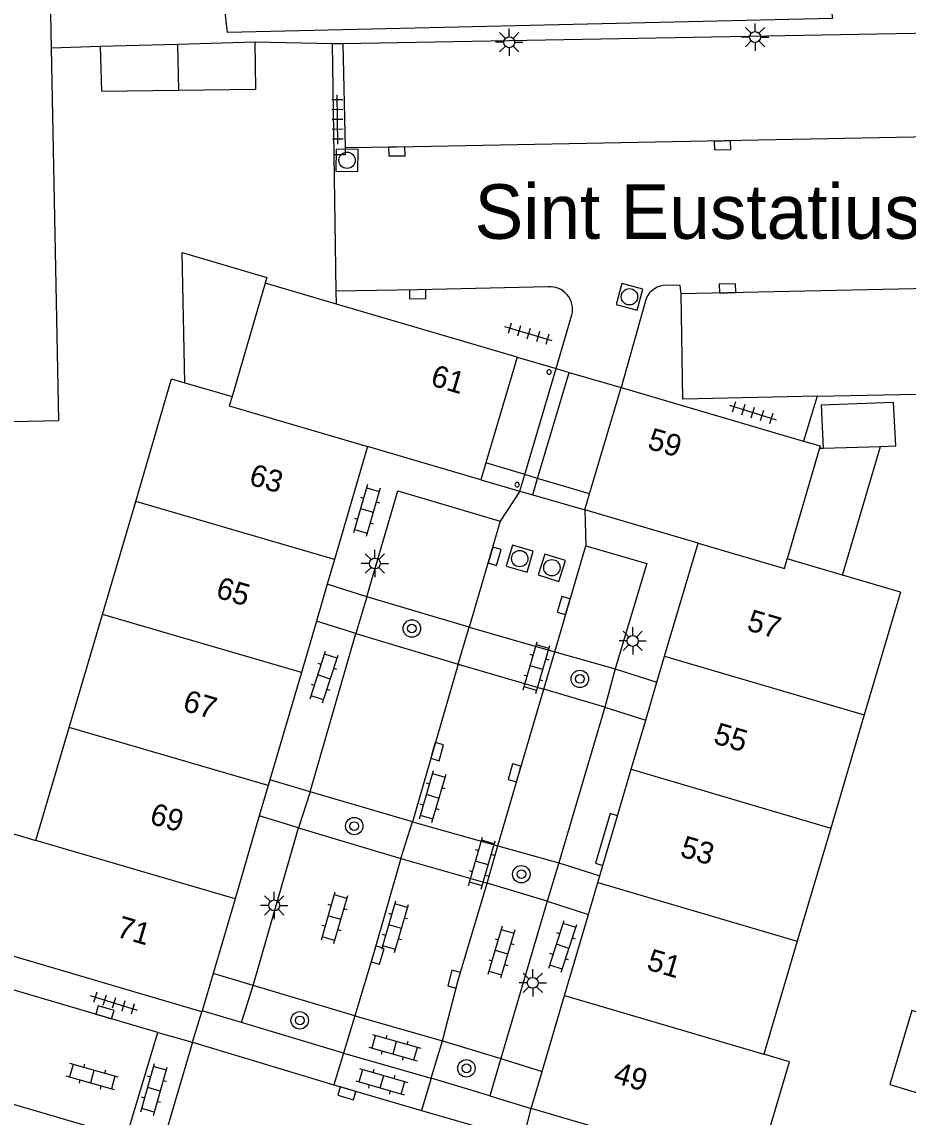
# Model space of a CAD drawing. Extents: x 132999 to 136000, y 398499 to 400501.
# Drawn here: x 133894.3 to 133934.9, y 398599.2 to 398649.4 of the extents above; entities that cross this region are included whole.
import ezdxf

# ---------------------------------------------------------------- set-up
doc = ezdxf.new("R2010")
doc.units = 0
for name, color, linetype in [('gg-afsc-erfafscheiding', 7, 'Continuous'), ('gg-afsc-hekwerk', 7, 'Continuous'), ('gg-anno-huisnummerreeks BGT', 7, 'Continuous'), ('gg-anno-openbare ruimte label', 7, 'Continuous'), ('gg-bbg-bijgebouw', 7, 'Continuous'), ('gg-bbg-gedigitaliseerde bebouwing', 7, 'Continuous'), ('gg-bbg-gedigitaliseerde bijgebouw', 7, 'Continuous'), ('gg-bbg-hoofdgebouw', 7, 'Continuous'), ('gg-bbg-luifel en loopbrug', 7, 'Continuous'), ('gg-bbg-onder overbouw', 7, 'Continuous'), ('gg-bbg-pand overbouw', 7, 'Continuous'), ('gg-bbg-pilaar onder overbouw', 7, 'Continuous'), ('gg-bbg-tussenscheiding', 7, 'Continuous'), ('gg-bbg-tussenscheiding niveau 01', 7, 'Continuous'), ('gg-knt-verharding', 7, 'Continuous'), ('gg-knt-verharding nz', 7, 'Continuous'), ('gt-symb-boom', 7, 'Continuous'), ('gt-symb-klinker verharding', 7, 'Continuous'), ('gt-symb-kolk', 7, 'Continuous'), ('gt-symb-lichtmast', 7, 'Continuous'), ('gt-symb-rioolschacht', 7, 'Continuous'), ('gt-symb-tegel verharding', 7, 'Continuous')]:
    doc.layers.add(name, color=color, linetype=linetype)

# ---------------------------------------------------------------- blocks, each defined once
blk = doc.blocks.new('gt0-RS')
at = {"layer": 'gt-symb-rioolschacht'}
blk.add_lwpolyline([(-0.5, -0.5), (0.5, -0.5), (0.5, 0.5), (-0.5, 0.5)], close=True, dxfattribs=at)
blk.add_circle((0, 0), 0.375, dxfattribs=at)
blk = doc.blocks.new('gt0-KOLK')
at = {"layer": 'gt-symb-kolk'}
blk.add_lwpolyline([(0, 0), (0.375, 0), (0.375, 0.4), (-0.375, 0.4), (-0.375, 0), (0, 0)], dxfattribs=at)
blk = doc.blocks.new('gt0-TEG1')
at = {"layer": 'gt-symb-tegel verharding'}
for p, q in [((-1.125, 0), (1.125, 0)), ((-0.9, -0.25), (-0.9, 0.25)), ((-0.45, -0.25), (-0.45, 0.25)), ((0, -0.25), (0, 0.25)), ((0.45, -0.25), (0.45, 0.25)), ((0.9, -0.25), (0.9, 0.25))]:
    blk.add_line(p, q, dxfattribs=at)
blk = doc.blocks.new('gt0-LMAST')
at = {"layer": 'gt-symb-lichtmast'}
for p, q in [((-0.005, 0.246), (-0.005, 0.621)), ((-0.182, 0.173), (-0.447, 0.438)), ((0.172, 0.173), (0.437, 0.438)), ((-0.255, -0.004), (-0.63, -0.004)), ((-0.182, -0.181), (-0.447, -0.446)), ((-0.005, -0.254), (-0.005, -0.629)), ((0.437, -0.446), (0.172, -0.181)), ((0.245, -0.004), (0.62, -0.004))]:
    blk.add_line(p, q, dxfattribs=at)
blk.add_circle((-0.005, -0.004), 0.25, dxfattribs=at)
blk = doc.blocks.new('gt0-KL1')
at = {"layer": 'gt-symb-klinker verharding'}
for p, q in [((-1.15, 0.3), (1.15, 0.3)), ((-1, -0.3), (-1, 0.3)), ((-0.5, 0.3), (-0.5, 0.45)), ((0, -0.3), (0, 0.3)), ((0.5, 0.3), (0.5, 0.45)), ((1, -0.3), (1, 0.3)), ((-1.15, -0.3), (1.15, -0.3)), ((-0.5, -0.45), (-0.5, -0.3)), ((0.5, -0.45), (0.5, -0.3))]:
    blk.add_line(p, q, dxfattribs=at)
blk = doc.blocks.new('gt0-BOOM')
at = {"layer": 'gt-symb-boom'}
for radius in [0.4, 0.2]:
    blk.add_circle((0, 0), radius, dxfattribs=at)

msp = doc.modelspace()

# ---------------------------------------------------------------- linework, layer by layer
at = {"layer": 'gg-afsc-erfafscheiding'}
for p, q in [((133946.907, 398649.05), (133909.028, 398648.359)), ((133908.553, 398648.35), (133905.011, 398648.437)), ((133909.028, 398648.359), (133908.553, 398648.35)), ((133908.627, 398643.27), (133908.553, 398648.35)), ((133897.907, 398648.228), (133895.68, 398648.162)), ((133908.717, 398637.026), (133908.627, 398643.27)), ((133908.726, 398636.427), (133908.717, 398637.026))]:
    msp.add_line(p, q, dxfattribs=at)
msp.add_lwpolyline([(133930.668, 398655.236), (133931.46, 398649.513), (133903.742, 398648.873), (133903.605, 398650.068)], dxfattribs=at)
at = {"layer": 'gg-afsc-hekwerk'}
for p, q in [((133917.358, 398628.619), (133915.572, 398629.152)), ((133917.947, 398628.443), (133917.358, 398628.619)), ((133920.322, 398627.733), (133917.947, 398628.443)), ((133920.333, 398627.73), (133920.322, 398627.733))]:
    msp.add_line(p, q, dxfattribs=at)
at = {"layer": 'gg-bbg-bijgebouw'}
for p, q in [((133895.68, 398648.162), (133895.648, 398649.739)), ((133905.011, 398648.437), (133901.459, 398648.333)), ((133896.016, 398631.098), (133895.68, 398648.162)), ((133901.459, 398648.333), (133897.907, 398648.228)), ((133892.915, 398631.031), (133896.016, 398631.098))]:
    msp.add_line(p, q, dxfattribs=at)
for points in [[(133901.502, 398646.239), (133905.036, 398646.286), (133905.011, 398648.437)], [(133897.907, 398648.228), (133897.968, 398646.191), (133901.502, 398646.239)], [(133937.023, 398603.48), (133935.094, 398604.052), (133934.082, 398600.664), (133936.01, 398600.088)]]:
    msp.add_lwpolyline(points, dxfattribs=at)
at = {"layer": 'gg-bbg-gedigitaliseerde bebouwing'}
for p, q in [((133899.532, 398627.388), (133901.181, 398633)), ((133898.01, 398622.209), (133899.532, 398627.388)), ((133934.568, 398623.227), (133932.905, 398617.601)), ((133896.488, 398617.029), (133898.01, 398622.209)), ((133932.905, 398617.601), (133931.373, 398612.418)), ((133894.966, 398611.85), (133896.488, 398617.029)), ((133931.373, 398612.418), (133929.841, 398607.235)), ((133929.841, 398607.235), (133928.309, 398602.052))]:
    msp.add_line(p, q, dxfattribs=at)
for points in [[(133891.498, 398607.247), (133893.003, 398612.421), (133894.966, 398611.85)], [(133927.953, 398596.542), (133929.479, 398601.706), (133928.309, 398602.052)]]:
    msp.add_lwpolyline(points, dxfattribs=at)
at = {"layer": 'gg-bbg-gedigitaliseerde bijgebouw'}
msp.add_line((133931.021, 398629.821), (133933.646, 398629.906), dxfattribs=at)
msp.add_lwpolyline([(133933.646, 398629.906), (133934.355, 398629.929), (133934.249, 398631.923), (133930.928, 398631.8), (133931.021, 398629.821)], dxfattribs=at)
at = {"layer": 'gg-bbg-hoofdgebouw'}
for p, q in [((133905.466, 398637.382), (133903.945, 398632.19)), ((133908.726, 398636.427), (133905.466, 398637.382)), ((133917.014, 398633.998), (133908.726, 398636.427)), ((133901.181, 398633), (133901.777, 398632.825)), ((133901.777, 398632.825), (133903.945, 398632.19)), ((133921.768, 398632.605), (133930.131, 398630.154)), ((133910.156, 398629.902), (133908.639, 398624.721)), ((133915.341, 398628.374), (133910.156, 398629.902)), ((133930.863, 398629.821), (133929.376, 398624.748)), ((133925.292, 398625.48), (133920.103, 398626.994)), ((133923.764, 398620.296), (133925.292, 398625.48)), ((133931.915, 398624.004), (133929.376, 398624.748)), ((133908.639, 398624.721), (133908.309, 398623.593)), ((133934.568, 398623.227), (133931.915, 398624.004)), ((133908.309, 398623.593), (133907.814, 398621.905)), ((133907.814, 398621.905), (133907.121, 398619.54)), ((133923.411, 398619.097), (133923.764, 398620.296)), ((133907.121, 398619.54), (133905.682, 398614.627)), ((133922.898, 398617.359), (133923.411, 398619.097)), ((133922.236, 398615.111), (133922.898, 398617.359)), ((133921.608, 398612.98), (133922.236, 398615.111)), ((133905.604, 398614.359), (133905.197, 398612.969)), ((133905.682, 398614.627), (133905.604, 398614.359)), ((133905.197, 398612.969), (133904.086, 398609.179)), ((133920.938, 398610.706), (133921.608, 398612.98)), ((133920.796, 398610.226), (133920.938, 398610.706)), ((133920.708, 398609.927), (133920.796, 398610.226)), ((133920.276, 398608.462), (133920.708, 398609.927)), ((133904.086, 398609.179), (133903.084, 398605.756)), ((133919.18, 398604.742), (133920.276, 398608.462)), ((133902.569, 398603.998), (133893.447, 398606.68)), ((133903.084, 398605.756), (133902.581, 398604.04)), ((133918.152, 398601.255), (133919.18, 398604.742)), ((133902.581, 398604.04), (133902.569, 398603.998)), ((133917.654, 398599.566), (133918.152, 398601.255)), ((133926.785, 398596.897), (133917.654, 398599.566))]:
    msp.add_line(p, q, dxfattribs=at)
msp.add_lwpolyline([(133930.131, 398630.154), (133930.895, 398629.93), (133930.863, 398629.821)], dxfattribs=at)
at = {"layer": 'gg-bbg-luifel en loopbrug'}
for p, q in [((133930.863, 398629.821), (133931.021, 398629.821)), ((133931.915, 398624.004), (133933.646, 398629.906))]:
    msp.add_line(p, q, dxfattribs=at)
msp.add_lwpolyline([(133901.777, 398632.825), (133901.655, 398638.792), (133905.545, 398637.653), (133905.466, 398637.382)], dxfattribs=at)
at = {"layer": 'gg-bbg-onder overbouw'}
for p, q in [((133917.014, 398633.998), (133915.572, 398629.152)), ((133920.322, 398627.733), (133921.768, 398632.605)), ((133915.572, 398629.152), (133915.341, 398628.374)), ((133920.103, 398626.994), (133920.322, 398627.733))]:
    msp.add_line(p, q, dxfattribs=at)
at = {"layer": 'gg-bbg-pand overbouw'}
for p, q in [((133917.014, 398633.998), (133918.789, 398633.477)), ((133918.789, 398633.477), (133919.391, 398633.301)), ((133919.391, 398633.301), (133921.768, 398632.605)), ((133915.341, 398628.374), (133917.133, 398627.855)), ((133917.133, 398627.855), (133917.722, 398627.684)), ((133917.722, 398627.684), (133920.103, 398626.994))]:
    msp.add_line(p, q, dxfattribs=at)
at = {"layer": 'gg-bbg-pilaar onder overbouw'}
for points in [[(133918.54, 398633.242), (133918.559, 398633.267), (133918.569, 398633.297), (133918.569, 398633.328), (133918.559, 398633.358), (133918.541, 398633.383), (133918.516, 398633.402), (133918.486, 398633.412), (133918.455, 398633.412), (133918.425, 398633.402), (133918.4, 398633.384), (133918.381, 398633.359), (133918.371, 398633.329), (133918.371, 398633.298), (133918.381, 398633.268), (133918.399, 398633.243), (133918.424, 398633.224), (133918.454, 398633.214), (133918.485, 398633.214), (133918.515, 398633.224), (133918.54, 398633.242)], [(133917.086, 398628.092), (133917.101, 398628.119), (133917.106, 398628.15), (133917.101, 398628.181), (133917.087, 398628.209), (133917.065, 398628.231), (133917.038, 398628.246), (133917.007, 398628.251), (133916.976, 398628.246), (133916.948, 398628.232), (133916.926, 398628.21), (133916.911, 398628.183), (133916.906, 398628.152), (133916.911, 398628.121), (133916.925, 398628.093), (133916.947, 398628.071), (133916.974, 398628.056), (133917.005, 398628.051), (133917.036, 398628.056), (133917.064, 398628.07), (133917.086, 398628.092)]]:
    msp.add_lwpolyline(points, dxfattribs=at)
at = {"layer": 'gg-bbg-tussenscheiding'}
for p, q in [((133901.502, 398646.239), (133901.459, 398648.333)), ((133908.639, 398624.721), (133899.532, 398627.388)), ((133907.121, 398619.54), (133898.01, 398622.209)), ((133923.764, 398620.296), (133932.905, 398617.601)), ((133905.604, 398614.359), (133896.488, 398617.029)), ((133922.236, 398615.111), (133931.373, 398612.418)), ((133904.086, 398609.179), (133894.966, 398611.85)), ((133920.708, 398609.927), (133929.841, 398607.235)), ((133919.18, 398604.742), (133928.309, 398602.052))]:
    msp.add_line(p, q, dxfattribs=at)
for points in [[(133903.945, 398632.19), (133903.821, 398631.769), (133910.156, 398629.902)], [(133925.292, 398625.48), (133929.249, 398624.314), (133929.376, 398624.748)]]:
    msp.add_lwpolyline(points, dxfattribs=at)
at = {"layer": 'gg-bbg-tussenscheiding niveau 01'}
for p, q in [((133917.947, 398628.443), (133919.391, 398633.301)), ((133917.722, 398627.684), (133917.947, 398628.443))]:
    msp.add_line(p, q, dxfattribs=at)
at = {"layer": 'gg-knt-verharding'}
for p, q in [((133909.028, 398648.359), (133909.129, 398643.596)), ((133922.918, 398636.689), (133921.768, 398632.605)), ((133918.789, 398633.477), (133919.515, 398635.942)), ((133917.358, 398628.619), (133918.789, 398633.477)), ((133930.752, 398632.204), (133930.131, 398630.154)), ((133917.133, 398627.855), (133917.358, 398628.619)), ((133910.128, 398623.014), (133909.614, 398621.332)), ((133914.803, 398621.63), (133910.128, 398623.014)), ((133909.614, 398621.332), (133914.305, 398619.934)), ((133914.305, 398619.934), (133914.803, 398621.63)), ((133918.234, 398618.783), (133918.736, 398620.492)), ((133918.736, 398620.492), (133921.494, 398619.707)), ((133921.494, 398619.707), (133921.028, 398617.954)), ((133921.028, 398617.954), (133918.234, 398618.783)), ((133907.526, 398614.073), (133906.993, 398612.429)), ((133912.212, 398612.705), (133907.526, 398614.073)), ((133911.684, 398611.027), (133912.212, 398612.705)), ((133906.993, 398612.429), (133911.684, 398611.027)), ((133915.629, 398609.896), (133916.121, 398611.597)), ((133916.121, 398611.597), (133918.91, 398610.826)), ((133918.91, 398610.826), (133918.383, 398609.065)), ((133918.383, 398609.065), (133915.629, 398609.896)), ((133904.386, 398603.498), (133904.913, 398605.206)), ((133909.573, 398603.806), (133904.913, 398605.206)), ((133902.132, 398602.599), (133902.569, 398603.998)), ((133909.573, 398603.806), (133909.045, 398602.098)), ((133909.045, 398602.098), (133904.386, 398603.498)), ((133899.119, 398598.262), (133900.553, 398603.04)), ((133900.553, 398603.04), (133902.132, 398602.599)), ((133913.064, 398600.949), (133913.584, 398602.668)), ((133913.584, 398602.668), (133916.262, 398601.857)), ((133902.132, 398602.599), (133900.721, 398597.789)), ((133916.262, 398601.857), (133915.763, 398600.14)), ((133915.763, 398600.14), (133913.064, 398600.949)), ((133917.284, 398598.129), (133917.654, 398599.566))]:
    msp.add_line(p, q, dxfattribs=at)
for points in [[(133909.129, 398643.596), (133909.136, 398643.276), (133908.627, 398643.27)], [(133924.518, 398636.893), (133924.468, 398637.275), (133923.847, 398637.295)], [(133918.429, 398637.218), (133912.445, 398637.083), (133908.717, 398637.026)], [(133930.752, 398632.204), (133924.594, 398632.079), (133924.518, 398636.893)], [(133930.752, 398632.204), (133939.845, 398632.39), (133939.899, 398632.146)], [(133900.553, 398603.04), (133888.047, 398606.729), (133877.008, 398609.945), (133865.548, 398613.319)], [(133921.608, 398612.98), (133921.272, 398613.079), (133920.602, 398610.805), (133920.938, 398610.706)]]:
    msp.add_lwpolyline(points, dxfattribs=at)
for centre, radius, start, end in [((133923.846, 398636.282), 1.013, 89.9254, 156.3086), ((133918.515, 398636.191), 1.03, 345.9962, 94.8058)]:
    msp.add_arc(centre, radius, start, end, dxfattribs=at)
at = {"layer": 'gg-knt-verharding nz'}
for p, q in [((133917.133, 398627.855), (133916.234, 398626.485)), ((133920.103, 398626.994), (133920.151, 398625.353)), ((133916.234, 398626.485), (133914.803, 398621.63)), ((133918.736, 398620.492), (133920.151, 398625.353)), ((133910.128, 398623.014), (133908.309, 398623.593)), ((133909.614, 398621.332), (133907.814, 398621.905)), ((133907.526, 398614.073), (133909.614, 398621.332)), ((133914.803, 398621.63), (133918.736, 398620.492)), ((133914.305, 398619.934), (133912.212, 398612.705)), ((133914.305, 398619.934), (133918.234, 398618.783)), ((133921.494, 398619.707), (133923.411, 398619.097)), ((133921.028, 398617.954), (133918.91, 398610.826)), ((133921.028, 398617.954), (133922.898, 398617.359)), ((133907.526, 398614.073), (133905.682, 398614.627)), ((133906.993, 398612.429), (133905.197, 398612.969)), ((133912.212, 398612.705), (133916.121, 398611.597)), ((133904.913, 398605.206), (133906.993, 398612.429)), ((133911.684, 398611.027), (133915.629, 398609.896)), ((133918.91, 398610.826), (133920.796, 398610.226)), ((133918.383, 398609.065), (133916.262, 398601.857)), ((133918.383, 398609.065), (133920.276, 398608.462)), ((133904.913, 398605.206), (133903.084, 398605.756)), ((133904.386, 398603.498), (133902.581, 398604.04)), ((133909.573, 398603.806), (133913.584, 398602.668)), ((133902.132, 398602.599), (133908.608, 398600.645)), ((133909.045, 398602.098), (133908.608, 398600.645)), ((133909.045, 398602.098), (133913.064, 398600.949)), ((133916.262, 398601.857), (133918.152, 398601.255)), ((133913.064, 398600.949), (133912.622, 398599.477)), ((133908.608, 398600.645), (133912.622, 398599.477)), ((133915.763, 398600.14), (133917.654, 398599.566)), ((133912.622, 398599.477), (133917.284, 398598.129))]:
    msp.add_line(p, q, dxfattribs=at)
for points in [[(133947.03, 398644.293), (133941.478, 398644.201), (133911.493, 398643.625), (133909.129, 398643.596)], [(133947.181, 398637.329), (133941.586, 398637.26), (133926.65, 398636.95), (133924.518, 398636.893)], [(133910.128, 398623.014), (133911.543, 398627.875), (133916.234, 398626.485)], [(133920.151, 398625.353), (133922.941, 398624.538), (133921.494, 398619.707)], [(133916.121, 398611.597), (133917.077, 398614.887), (133918.234, 398618.783)], [(133911.684, 398611.027), (133910.421, 398606.652), (133909.573, 398603.806)], [(133913.584, 398602.668), (133914.31, 398605.441), (133915.629, 398609.896)], [(133871.56, 398606.354), (133875.65, 398605.125), (133898.873, 398598.309)]]:
    msp.add_lwpolyline(points, dxfattribs=at)

# ---------------------------------------------------------------- block references
at = {"layer": 'gt-symb-boom'}
for p in [(133912.184, 398621.561), (133919.88, 398619.251), (133909.545, 398612.507), (133917.201, 398610.3), (133907.047, 398603.602), (133914.684, 398601.405)]:
    msp.add_blockref('gt0-BOOM', p, dxfattribs=at)
at = {"layer": 'gt-symb-klinker verharding'}
for p, rotation in [((133910.123, 398626.97), -106.20518536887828), ((133917.895, 398619.765), 73.61369433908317), ((133908.163, 398619.339), 71.99992540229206), ((133913.144, 398613.863), 73.55871950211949), ((133915.392, 398610.81), 73.86579540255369), ((133908.645, 398608.31), 73.9208276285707), ((133911.417, 398607.894), 73.92082763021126), ((133919.094, 398606.996), 71.87318748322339), ((133916.284, 398606.729), -106.38630566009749), ((133911.403, 398602.35), -15.969016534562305), ((133897.541, 398601.024), 164.1018129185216), ((133900.371, 398600.437), 74.10181291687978), ((133910.812, 398600.793), -16.13420459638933)]:
    msp.add_blockref('gt0-KL1', p, dxfattribs=dict(at, rotation=rotation))
at = {"layer": 'gt-symb-kolk'}
for p, rotation in [((133926.41, 398643.902), -178.9115111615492), ((133911.493, 398643.625), -179.31248364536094), ((133926.65, 398636.95), 1.203034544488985), ((133912.445, 398637.083), -178.68242937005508), ((133915.783, 398624.926), -106.1342045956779), ((133919.329, 398622.561), 74.0309834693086), ((133913.152, 398615.975), -106.26020470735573), ((133917.077, 398614.887), 73.79481462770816), ((133910.421, 398606.652), -106.07917237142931), ((133914.31, 398605.441), 75.33812983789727), ((133898.068, 398603.773), -16.44128049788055), ((133909.264, 398600.447), 163.1964519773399)]:
    msp.add_blockref('gt0-KOLK', p, dxfattribs=dict(at, rotation=rotation))
at = {"layer": 'gt-symb-lichtmast'}
for p in [(133916.652, 398648.431), (133927.91, 398648.672), (133910.495, 398624.544), (133922.304, 398620.997), (133905.885, 398608.875), (133917.727, 398605.327)]:
    msp.add_blockref('gt0-LMAST', p, dxfattribs=at)
at = {"layer": 'gt-symb-rioolschacht'}
for p, rotation in [((133909.214, 398643.019), -91.03121266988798), ((133922.152, 398636.763), -105.06423394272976), ((133917.125, 398624.763), 73.5587195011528), ((133918.598, 398624.346), 72.36228444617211)]:
    msp.add_blockref('gt0-RS', p, dxfattribs=dict(at, rotation=rotation))
at = {"layer": 'gt-symb-tegel verharding'}
for p, rotation in [((133908.778, 398644.89), 90.8593722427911), ((133917.527, 398635.067), 163.50377577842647), ((133927.803, 398631.461), -17.58309712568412), ((133898.537, 398604.393), 162.7793006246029)]:
    msp.add_blockref('gt0-TEG1', p, dxfattribs=dict(at, rotation=rotation))

# ---------------------------------------------------------------- texts
at = {"layer": 'gg-anno-huisnummerreeks BGT'}
for s, rotation, p in [('61', 343.6, (133912.993, 398632.714)), ('59', 343.7, (133922.932, 398629.815)), ('63', 343.7, (133904.673, 398628.173)), ('65', 343.7, (133903.155, 398622.993)), ('57', 343.6, (133927.478, 398621.496)), ('67', 343.7, (133901.638, 398617.813)), ('55', 343.6, (133925.949, 398616.311)), ('69', 343.7, (133900.121, 398612.632)), ('53', 343.6, (133924.422, 398611.127)), ('71', 343.7, (133898.603, 398607.45)), ('51', 343.6, (133922.894, 398605.943)), ('49', 343.6, (133921.366, 398600.758))]:
    msp.add_text(s, height=1, rotation=rotation, dxfattribs=at).set_placement(p)
at = {"layer": 'gg-anno-openbare ruimte label'}
msp.add_text('Sint Eustatiusstraat', height=2.5, dxfattribs=at).set_placement((133915.057, 398639.42))

doc.saveas('drawing.dxf')
